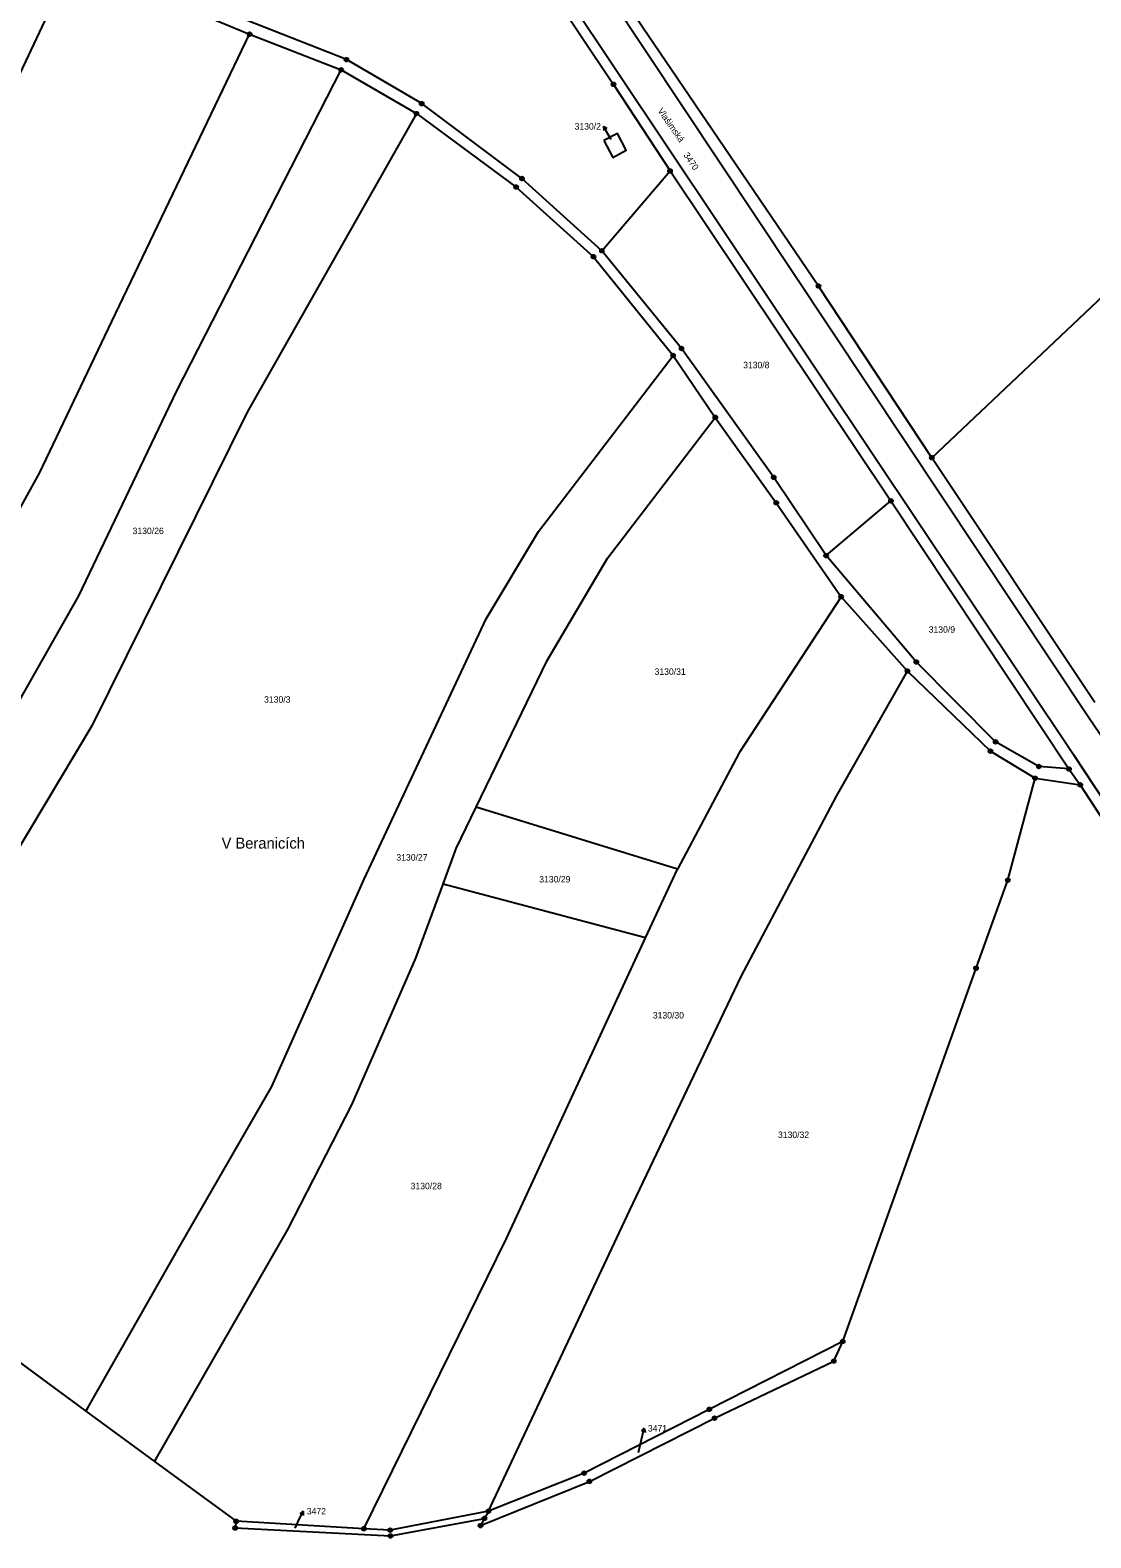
# Model space of a CAD drawing. Extents: x -733394 to -722299, y -1082822 to -1075049.
# Drawn here: x -726250.9 to -725970.9, y -1080625.4 to -1080227.4 of the extents above; entities that cross this region are included whole.
import ezdxf

# ---------------------------------------------------------------- set-up
doc = ezdxf.new("R2010")
doc.units = 0
for name, color, linetype in [('Hranice parcel', 7, 'Continuous'), ('Parcelní čísla', 7, 'Continuous'), ('Polygon ku', 7, 'Continuous'), ('Pop  PČ popisy', 7, 'Continuous'), ('Vnitřní kresba', 7, 'Continuous'), ('Značky bodu BP', 7, 'Continuous')]:
    doc.layers.add(name, color=color, linetype=linetype)

msp = doc.modelspace()

# ---------------------------------------------------------------- linework, layer by layer
at = {"layer": 'Hranice parcel'}
for p, q in [((-726192.93, -1080228.45), (-726168.77, -1080237.85)), ((-726168.77, -1080237.85), (-726148.91, -1080249.4)), ((-726099.95, -1080285.62), (-726081.97, -1080264.56)), ((-726081.97, -1080264.56), (-726023.66, -1080351.64)), ((-726081.16, -1080313.28), (-726070.03, -1080329.61)), ((-725969.87, -1080404.93), (-726012.87, -1080340.25)), ((-726040.76, -1080366.11), (-726023.66, -1080351.64)), ((-726023.66, -1080351.64), (-725976.67, -1080422.43)), ((-726036.79, -1080376.95), (-726019.31, -1080396.58)), ((-725976.67, -1080422.43), (-725973.68, -1080426.63)), ((-725992.82, -1080451.8), (-725985.62, -1080424.89)), ((-725985.62, -1080424.89), (-725973.68, -1080426.63)), ((-725973.68, -1080426.63), (-725964.18, -1080441.27)), ((-726080.03, -1080448.87), (-726133.13, -1080432.53)), ((-726088.43, -1080467.02), (-726080.03, -1080448.87)), ((-726001.21, -1080475.07), (-725992.82, -1080451.8)), ((-726088.43, -1080467.02), (-726141.87, -1080452.83)), ((-726036.38, -1080573.57), (-726001.21, -1080475.07)), ((-726268.76, -1080568.09), (-726236.13, -1080592.02)), ((-726038.75, -1080578.77), (-726036.38, -1080573.57)), ((-726236.13, -1080592.02), (-726218, -1080605.31)), ((-726218, -1080605.31), (-726206.28, -1080613.9)), ((-726206.28, -1080613.9), (-726196.49, -1080621.08)), ((-726129.91, -1080618.39), (-726130.94, -1080620.3)), ((-726196.49, -1080621.08), (-726196.75, -1080622.84)), ((-726162.75, -1080623.03), (-726196.49, -1080621.08)), ((-726130.94, -1080620.3), (-726131.98, -1080622.21))]:
    msp.add_line(p, q, dxfattribs=at)
for points in [[(-726012.87, -1080340.25), (-726042.79, -1080294.94), (-726097.08, -1080215), (-726121.99, -1080175.05), (-726153.31, -1080126.61), (-726155.46, -1080123.79)], [(-726171.28, -1080130.9), (-726132.82, -1080187.93), (-726096.89, -1080241.68), (-726081.97, -1080264.56)], [(-726350.58, -1080422.8), (-726336.34, -1080399.77), (-726299.86, -1080335.73), (-726278.37, -1080291.47), (-726238.85, -1080207.73)], [(-726238.85, -1080207.73), (-726213.41, -1080219.99), (-726192.93, -1080228.45)], [(-726099.95, -1080285.62), (-726121.06, -1080266.54), (-726147.52, -1080246.77), (-726167.36, -1080235.15), (-726191.6, -1080225.6), (-726216.11, -1080215.8)], [(-726323.68, -1080466.19), (-726311.65, -1080450.8), (-726280, -1080401.44), (-726248.36, -1080344.36), (-726229.33, -1080304.32), (-726192.93, -1080228.45)], [(-726326.08, -1080520.46), (-726289.62, -1080467.2), (-726258.92, -1080413.53), (-726237.97, -1080376.74), (-726212.17, -1080322.56), (-726168.77, -1080237.85)], [(-726148.91, -1080249.4), (-726193.62, -1080328.26), (-726234.61, -1080411.01), (-726268.11, -1080467.03), (-726311.44, -1080530.99), (-726312.18, -1080532.08)], [(-726148.91, -1080249.4), (-726122.57, -1080268.79), (-726102.18, -1080287.19), (-726081.16, -1080313.28)], [(-726099.43, -1080256.52), (-726097.05, -1080261), (-726093.53, -1080259.07), (-726095.82, -1080254.65), (-726099.43, -1080256.52)], [(-726012.87, -1080340.25), (-725964.26, -1080294.38), (-725927.01, -1080261.23)], [(-726040.76, -1080366.11), (-726054.6, -1080345.45), (-726078.92, -1080311.43), (-726099.95, -1080285.62)], [(-726236.13, -1080592.02), (-726235.62, -1080591.13), (-726211.25, -1080548.29), (-726187.08, -1080506.29), (-726162.73, -1080451.55), (-726130.47, -1080382.77), (-726116.65, -1080359.76), (-726081.16, -1080313.28)], [(-726133.13, -1080432.53), (-726114.37, -1080393.83), (-726098.49, -1080366.77), (-726070.03, -1080329.61)], [(-726070.03, -1080329.61), (-726053.93, -1080352.15), (-726036.79, -1080376.95)], [(-725976.67, -1080422.43), (-725984.61, -1080421.78), (-725996.04, -1080415.27), (-726016.98, -1080394.19), (-726040.76, -1080366.11)], [(-726036.79, -1080376.95), (-726063.72, -1080418.18), (-726080.03, -1080448.87)], [(-726129.91, -1080618.39), (-726092.61, -1080538.94), (-726063.18, -1080477.2), (-726038.01, -1080429.62), (-726019.31, -1080396.58)], [(-726019.31, -1080396.58), (-725997.39, -1080417.74), (-725985.62, -1080424.89)], [(-726141.87, -1080452.83), (-726138.44, -1080443.47), (-726133.13, -1080432.53)], [(-726218, -1080605.31), (-726217.5, -1080604.43), (-726182.88, -1080544.04), (-726165.97, -1080511.08), (-726149.05, -1080472.39), (-726141.87, -1080452.83)], [(-726162.75, -1080623.03), (-726125.16, -1080546.38), (-726088.43, -1080467.02)], [(-726036.38, -1080573.57), (-726071.6, -1080591.53), (-726104.62, -1080608.37), (-726129.91, -1080618.39)], [(-726131.98, -1080622.21), (-726103.25, -1080610.53), (-726070.21, -1080593.83), (-726038.75, -1080578.77)], [(-726129.91, -1080618.39), (-726155.85, -1080623.41), (-726162.75, -1080623.03)], [(-726196.75, -1080622.84), (-726155.76, -1080624.94), (-726130.94, -1080620.3)]]:
    msp.add_lwpolyline(points, dxfattribs=at)
at = {"layer": 'Polygon ku'}
msp.add_lwpolyline([(-726268.76, -1080568.09), (-726236.13, -1080592.02), (-726218, -1080605.31), (-726206.28, -1080613.9), (-726196.49, -1080621.08), (-726196.75, -1080622.84), (-726155.76, -1080624.94), (-726130.94, -1080620.3), (-726131.98, -1080622.21), (-726103.25, -1080610.53), (-726070.21, -1080593.83), (-726038.75, -1080578.77), (-726036.38, -1080573.57), (-726001.21, -1080475.07), (-725992.82, -1080451.8), (-725985.62, -1080424.89), (-725973.68, -1080426.63), (-725964.18, -1080441.27)], dxfattribs=at)
at = {"layer": 'Pop  PČ popisy'}
for p, q in [((-726098.01, -1080255.35), (-726099.56, -1080252.78)), ((-726099.56, -1080252.78), (-726098.61, -1080253.38)), ((-726099.56, -1080252.78), (-726099.47, -1080253.89)), ((-726097.49, -1080256.21), (-726098.01, -1080255.35)), ((-726090.31, -1080602.91), (-726089.5, -1080599.44)), ((-726088.83, -1080596.52), (-726089.54, -1080597.38)), ((-726089.5, -1080599.44), (-726088.83, -1080596.52)), ((-726088.83, -1080596.52), (-726088.56, -1080597.6)), ((-726180.08, -1080621.13), (-726178.81, -1080618.41)), ((-726178.81, -1080618.41), (-726179.69, -1080619.11)), ((-726178.81, -1080618.41), (-726178.78, -1080619.53)), ((-726180.89, -1080622.9), (-726180.08, -1080621.13))]:
    msp.add_line(p, q, dxfattribs=at)
at = {"layer": 'Vnitřní kresba'}
for p, q in [((-725971.43, -1080408.95), (-726124.67, -1080178.24)), ((-726130.96, -1080185.72), (-725975.3, -1080418.9)), ((-725942.52, -1080451.45), (-725971.43, -1080408.95)), ((-725954.92, -1080449.91), (-725975.3, -1080418.9))]:
    msp.add_line(p, q, dxfattribs=at)
at = {"layer": 'Značky bodu BP'}
for centre, radius in [((-726192.93, -1080228.45), 0.5), ((-726192.93, -1080228.45), 0.0303), ((-726167.36, -1080235.15), 0.5), ((-726167.36, -1080235.15), 0.0303), ((-726168.77, -1080237.85), 0.5), ((-726168.77, -1080237.85), 0.0303), ((-726096.89, -1080241.68), 0.5), ((-726096.89, -1080241.68), 0.0303), ((-726148.91, -1080249.4), 0.5), ((-726147.52, -1080246.77), 0.5), ((-726147.52, -1080246.77), 0.0303), ((-726148.91, -1080249.4), 0.0303), ((-726081.97, -1080264.56), 0.5), ((-726081.97, -1080264.56), 0.0303), ((-726122.57, -1080268.79), 0.5), ((-726122.57, -1080268.79), 0.0303), ((-726121.06, -1080266.54), 0.5), ((-726121.06, -1080266.54), 0.0303), ((-726102.18, -1080287.19), 0.5), ((-726102.18, -1080287.19), 0.0303), ((-726099.95, -1080285.62), 0.5), ((-726099.95, -1080285.62), 0.0303), ((-726042.79, -1080294.94), 0.5), ((-726042.79, -1080294.94), 0.0303), ((-726081.16, -1080313.28), 0.5), ((-726078.92, -1080311.43), 0.5), ((-726078.92, -1080311.43), 0.0303), ((-726081.16, -1080313.28), 0.0303), ((-726070.03, -1080329.61), 0.5), ((-726070.03, -1080329.61), 0.0303), ((-726012.87, -1080340.25), 0.5), ((-726012.87, -1080340.25), 0.0303), ((-726054.6, -1080345.45), 0.5), ((-726054.6, -1080345.45), 0.0303), ((-726053.93, -1080352.15), 0.5), ((-726053.93, -1080352.15), 0.0303), ((-726023.66, -1080351.64), 0.5), ((-726023.66, -1080351.64), 0.0303), ((-726040.76, -1080366.11), 0.5), ((-726040.76, -1080366.11), 0.0303), ((-726036.79, -1080376.95), 0.5), ((-726036.79, -1080376.95), 0.0303), ((-726019.31, -1080396.58), 0.5), ((-726016.98, -1080394.19), 0.5), ((-726016.98, -1080394.19), 0.0303), ((-726019.31, -1080396.58), 0.0303), ((-725996.04, -1080415.27), 0.5), ((-725996.04, -1080415.27), 0.0303), ((-725997.39, -1080417.74), 0.5), ((-725997.39, -1080417.74), 0.0303), ((-725984.61, -1080421.78), 0.5), ((-725984.61, -1080421.78), 0.0303), ((-725976.67, -1080422.43), 0.5), ((-725976.67, -1080422.43), 0.0303), ((-725985.62, -1080424.89), 0.5), ((-725985.62, -1080424.89), 0.0303), ((-725973.68, -1080426.63), 0.5), ((-725973.68, -1080426.63), 0.0303), ((-725992.82, -1080451.8), 0.5), ((-725992.82, -1080451.8), 0.0303), ((-726001.21, -1080475.07), 0.5), ((-726001.21, -1080475.07), 0.0303), ((-726036.38, -1080573.57), 0.5), ((-726036.38, -1080573.57), 0.0303), ((-726038.75, -1080578.77), 0.5), ((-726038.75, -1080578.77), 0.0303), ((-726071.6, -1080591.53), 0.5), ((-726071.6, -1080591.53), 0.0303), ((-726070.21, -1080593.83), 0.5), ((-726070.21, -1080593.83), 0.0303), ((-726104.62, -1080608.37), 0.5), ((-726104.62, -1080608.37), 0.0303), ((-726103.25, -1080610.53), 0.5), ((-726103.25, -1080610.53), 0.0303), ((-726129.91, -1080618.39), 0.5), ((-726129.91, -1080618.39), 0.0303), ((-726196.75, -1080622.84), 0.5), ((-726196.49, -1080621.08), 0.5), ((-726196.75, -1080622.84), 0.0303), ((-726196.49, -1080621.08), 0.0303), ((-726162.75, -1080623.03), 0.5), ((-726162.75, -1080623.03), 0.0303), ((-726155.85, -1080623.41), 0.5), ((-726155.85, -1080623.41), 0.0303), ((-726131.98, -1080622.21), 0.5), ((-726131.98, -1080622.21), 0.0303), ((-726130.94, -1080620.3), 0.5), ((-726130.94, -1080620.3), 0.0303), ((-726155.76, -1080624.94), 0.5), ((-726155.76, -1080624.94), 0.0303)]:
    msp.add_circle(centre, radius, dxfattribs=at)

# ---------------------------------------------------------------- texts
at = {"layer": 'Parcelní čísla'}
for s, p in [('3130/2', (-726107.16, -1080253.63)), ('3130/8', (-726062.68, -1080316.64)), ('3130/26', (-726223.82, -1080360.43)), ('3130/9', (-726013.69, -1080386.47)), ('3130/31', (-726086.05, -1080397.59)), ('3130/3', (-726189.11, -1080404.94)), ('3130/27', (-726154.19, -1080446.63)), ('3130/29', (-726116.49, -1080452.4)), ('3130/30', (-726086.51, -1080488.32)), ('3130/32', (-726053.47, -1080519.87)), ('3130/28', (-726150.43, -1080533.39)), ('3471', (-726087.81, -1080597.37)), ('3472', (-726177.83, -1080619.25))]:
    msp.add_text(s, height=1.7, dxfattribs=at).set_placement(p)
msp.add_text('3470', height=1.7, rotation=304, dxfattribs=at).set_placement((-726078.51, -1080260.35))
at = {"layer": 'Pop  PČ popisy'}
msp.add_text('Vlašimská', height=1.7, rotation=305, dxfattribs=at).set_placement((-726085.35, -1080248.68))
msp.add_text('V Beranicích', height=2.9, dxfattribs=at).set_placement((-726200.33, -1080443.47))

doc.saveas('drawing.dxf')
